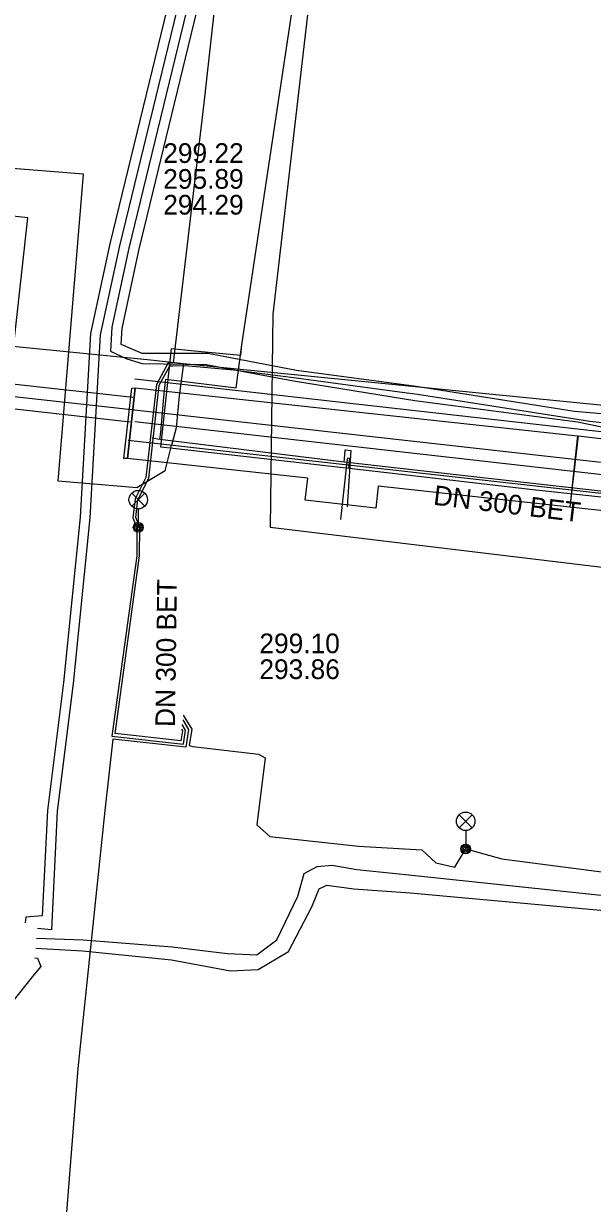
# Model space of a CAD drawing. Extents: x -595540 to -593988, y -1160850 to -1159202.
# Drawn here: x -594454.33 to -594431.2, y -1159839.14 to -1159791.17 of the extents above; entities that cross this region are included whole.
import ezdxf

# ---------------------------------------------------------------- set-up
doc = ezdxf.new("R2010")
doc.units = 0
for name, color, linetype in [('BVK-VODOVOD_trasa sítě', 7, 'Continuous'), ('BVK-VODOVOD_trasa zrušené sítě', 7, 'Continuous'), ('CETIN_kabel podzemní', 7, 'Continuous'), ('DESTOVA-NEPROVOZOVANA_popisy', 7, 'Continuous'), ('DESTOVA_trasa neprovozované sítě', 7, 'Continuous'), ('EON-NN_kabel', 7, 'Continuous'), ('TEPLARNY-HORKOVODY_trasa sítě', 7, 'Continuous'), ('TEPLARNY-HORKOVODY_trasa sítě obvodem', 7, 'Continuous'), ('TEPLARNY-TEPLOVODY_trasa sítě', 7, 'Continuous'), ('TSB_kabel VO', 7, 'Continuous'), ('TSB_kolektor', 7, 'Continuous'), ('TSB_lampy VO', 7, 'Continuous')]:
    doc.layers.add(name, color=color, linetype=linetype)

msp = doc.modelspace()

# ---------------------------------------------------------------- linework, layer by layer
at = {"layer": 'BVK-VODOVOD_trasa sítě'}
for points in [[(-594445.45, -1159804.23), (-594439.64, -1159765.596), (-594439.554, -1159765.051)], [(-594448.75, -1159808.4), (-594448.31, -1159804.38), (-594447.91, -1159804.42), (-594447.51, -1159804.46)], [(-594447.51, -1159804.46), (-594447.1, -1159804.5), (-594445.49, -1159804.65), (-594445.45, -1159804.23)], [(-594347.98, -1159819.29), (-594348.31, -1159819.27), (-594350.25, -1159819.13), (-594350.19, -1159819.38), (-594356.45, -1159818.71), (-594362.38, -1159818.05), (-594368.28, -1159817.4), (-594374.23, -1159816.74), (-594380.16, -1159816.09), (-594386.09, -1159815.42), (-594392.04, -1159814.77), (-594397.97, -1159814.11), (-594403.92, -1159813.45), (-594409.85, -1159812.78), (-594415.82, -1159812.13), (-594421.76, -1159811.47), (-594427.68, -1159810.77), (-594433.62, -1159810.13), (-594439.56, -1159809.44), (-594441.107, -1159809.255), (-594441.21, -1159809.241), (-594447.18, -1159808.57), (-594448.25, -1159808.45), (-594448.75, -1159808.4)], [(-594441.107, -1159809.255), (-594441.056, -1159808.85), (-594441.16, -1159808.835), (-594441.18, -1159808.99), (-594441.44, -1159811.33)]]:
    msp.add_lwpolyline(points, dxfattribs=at)
at = {"layer": 'BVK-VODOVOD_trasa zrušené sítě'}
for p, q in [((-594448.75, -1159807.789), (-594448.615, -1159806.215)), ((-594448.79, -1159808.08), (-594448.75, -1159807.79)), ((-594448.79, -1159808.08), (-594449.095, -1159808.033))]:
    msp.add_line(p, q, dxfattribs=at)
for points in [[(-594448.615, -1159806.215), (-594448.546, -1159805.623), (-594445.689, -1159805.985), (-594445.45, -1159804.23)], [(-594350.94, -1159819.16), (-594353.57, -1159818.92), (-594441.29, -1159809), (-594448.79, -1159808.08)], [(-594441.29, -1159809), (-594441.266, -1159808.705), (-594441.248, -1159808.5), (-594441.015, -1159808.528), (-594441.173, -1159810.813)]]:
    msp.add_lwpolyline(points, dxfattribs=at)
at = {"layer": 'CETIN_kabel podzemní'}
for points in [[(-594448.57, -1159809.36), (-594449.73, -1159810.04), (-594452.92, -1159809.78), (-594451.89, -1159797.3), (-594457.52, -1159796.85), (-594459.92, -1159796.8), (-594463.89, -1159796.21)], [(-594465.72, -1159803.2), (-594449.17, -1159804.84)], [(-594449.17, -1159804.84), (-594447.82, -1159804.99)], [(-594447.82, -1159804.99), (-594448, -1159806.31)], [(-594447.82, -1159804.99), (-594375, -1159812.22), (-594347.65, -1159815.2)], [(-594448, -1159806.31), (-594448.13, -1159807.61), (-594448.32, -1159808.32)], [(-594448.57, -1159809.36), (-594448.32, -1159808.32)]]:
    msp.add_lwpolyline(points, dxfattribs=at)
at = {"layer": 'DESTOVA-NEPROVOZOVANA_popisy'}
for p, q in [((-594448.65, -1159798.937), (-594448.65, -1159798.937)), ((-594444.74, -1159817.82), (-594444.74, -1159817.82))]:
    msp.add_line(p, q, dxfattribs=at)
at = {"layer": 'DESTOVA_trasa neprovozované sítě'}
for p, q in [((-594438.82, -1159756.39), (-594444.19, -1159802.99)), ((-594444.19, -1159802.99), (-594444.3, -1159811.65)), ((-594444.3, -1159811.65), (-594418.68, -1159814.73))]:
    msp.add_line(p, q, dxfattribs=at)
at = {"layer": 'EON-NN_kabel'}
for points in [[(-594448.251, -1159789.529), (-594450.824, -1159800.125), (-594451.611, -1159803.768), (-594452.03, -1159811.24), (-594452.706, -1159817.96), (-594453.36, -1159823.163), (-594453.572, -1159827.449), (-594454.239, -1159827.499), (-594454.259, -1159827.73)], [(-594447.859, -1159789.611), (-594450.434, -1159800.214), (-594451.213, -1159803.821), (-594451.632, -1159811.272), (-594452.308, -1159818.004), (-594452.962, -1159823.197), (-594453.199, -1159828.012), (-594453.768, -1159827.968)], [(-594447.467, -1159789.693), (-594450.044, -1159800.304), (-594450.738, -1159803.518), (-594450.794, -1159804.491), (-594450.124, -1159804.808), (-594449.505, -1159804.992), (-594446.9, -1159805.037), (-594443.357, -1159805.7), (-594438.421, -1159806.494), (-594431.798, -1159807.368), (-594430.284, -1159807.67)], [(-594447.075, -1159789.775), (-594449.654, -1159800.393), (-594450.34, -1159803.572), (-594450.378, -1159804.202), (-594449.518, -1159804.568), (-594446.842, -1159804.574), (-594443.224, -1159805.256), (-594438.369, -1159805.914), (-594431.928, -1159806.923), (-594430.204, -1159807.084)], [(-594453.803, -1159828.361), (-594451.906, -1159828.421), (-594448.282, -1159828.704), (-594446.034, -1159828.982), (-594444.839, -1159829.035), (-594444.037, -1159828.422), (-594443.176, -1159826.647), (-594442.925, -1159825.729), (-594442.385, -1159825.444), (-594441.782, -1159825.394), (-594440.777, -1159825.563), (-594438.666, -1159825.778), (-594426.231, -1159827.098)], [(-594453.837, -1159828.756), (-594451.939, -1159828.87), (-594448.313, -1159829.243), (-594445.91, -1159829.688), (-594444.788, -1159829.632), (-594443.556, -1159828.897), (-594442.601, -1159827.077), (-594442.315, -1159826.356), (-594441.998, -1159826.202), (-594440.901, -1159826.347), (-594438.61, -1159826.519), (-594426.389, -1159827.623), (-594412.996, -1159829.358), (-594408.583, -1159829.79), (-594407.353, -1159829.911), (-594404.728, -1159830.168), (-594395.146, -1159831.006), (-594394.672, -1159831.324), (-594394.748, -1159831.828), (-594395.097, -1159833.94), (-594396.046, -1159835.408), (-594397.062, -1159836.759), (-594398.584, -1159837.981)], [(-594453.873, -1159829.16), (-594453.761, -1159829.173), (-594453.633, -1159829.508), (-594453.908, -1159829.846), (-594454.82, -1159830.986), (-594455.522, -1159832.091), (-594455.662, -1159832.773), (-594456.038, -1159834.949), (-594456.454, -1159838.235), (-594457.019, -1159842.981)]]:
    msp.add_lwpolyline(points, dxfattribs=at)
at = {"layer": 'TEPLARNY-HORKOVODY_trasa sítě'}
msp.add_line((-594393.846, -1159813.186), (-594449.946, -1159806.875), dxfattribs=at)
msp.add_lwpolyline([(-594449.946, -1159806.875), (-594455.461, -1159806.263), (-594454.713, -1159799.506), (-594465.159, -1159798.348)], dxfattribs=at)
at = {"layer": 'TEPLARNY-HORKOVODY_trasa sítě obvodem'}
for p, q in [((-594394.949, -1159811.804), (-594449.808, -1159805.632)), ((-594392.744, -1159814.568), (-594450.083, -1159808.117))]:
    msp.add_line(p, q, dxfattribs=at)
for points in [[(-594449.891, -1159806.378), (-594454.909, -1159805.821), (-594454.161, -1159799.064), (-594465.104, -1159797.851)], [(-594450.001, -1159807.372), (-594456.013, -1159806.705), (-594455.265, -1159799.948), (-594465.214, -1159798.845)]]:
    msp.add_lwpolyline(points, dxfattribs=at)
at = {"layer": 'TEPLARNY-TEPLOVODY_trasa sítě'}
msp.add_lwpolyline([(-594348.361, -1159818.897), (-594353.551, -1159818.308), (-594389.488, -1159814.231), (-594389.105, -1159810.702), (-594393.97, -1159810.091), (-594394.377, -1159813.643), (-594423.124, -1159810.386), (-594449.799, -1159807.364)], dxfattribs=at)
at = {"layer": 'TSB_kabel VO'}
for points in [[(-594445.96, -1159785.01), (-594447, -1159794.41), (-594448.243, -1159804.97), (-594448.444, -1159804.958), (-594448.928, -1159805.842), (-594449.358, -1159809.623), (-594449.798, -1159810.492), (-594449.891, -1159811.268), (-594449.751, -1159811.611), (-594449.668, -1159811.653), (-594449.728, -1159811.711), (-594449.73, -1159812.806), (-594450.74, -1159820.143), (-594447.83, -1159820.462), (-594447.743, -1159819.903), (-594447.884, -1159819.674)], [(-594447.908, -1159819.863), (-594447.868, -1159819.928), (-594447.93, -1159820.33), (-594450.604, -1159820.038), (-594449.61, -1159812.814), (-594449.608, -1159811.642), (-594449.769, -1159811.252), (-594449.682, -1159810.528), (-594449.242, -1159809.657), (-594448.812, -1159805.878), (-594448.376, -1159805.082), (-594448.254, -1159805.09), (-594447.752, -1159805.075), (-594445.79, -1159805.25), (-594443.24, -1159805.58), (-594439.25, -1159806.11), (-594438.31, -1159806.24), (-594431.3, -1159807.33), (-594430.4, -1159807.43)], [(-594447.835, -1159819.295), (-594447.492, -1159819.852), (-594447.596, -1159820.522), (-594447.44, -1159820.57), (-594444.77, -1159820.87), (-594444.51, -1159821.02), (-594444.85, -1159823.75), (-594444.32, -1159824.22), (-594440.71, -1159824.61), (-594438.14, -1159824.76), (-594437.56, -1159825.29), (-594436.79, -1159825.47), (-594436.35, -1159824.73), (-594434.88, -1159825.13), (-594425, -1159826.42), (-594417.45, -1159827.04), (-594412.18, -1159827.64), (-594411.85, -1159827.4), (-594411.6, -1159827.37), (-594410.61, -1159827.47), (-594410.37, -1159827.66), (-594406.44, -1159828.23), (-594404.68, -1159828.76), (-594394.94, -1159829.97)], [(-594447.86, -1159819.484), (-594447.617, -1159819.877), (-594447.729, -1159820.594), (-594450.694, -1159820.269), (-594451.03, -1159823.17), (-594452.13, -1159833.65), (-594452.7, -1159841.06)]]:
    msp.add_lwpolyline(points, dxfattribs=at)
at = {"layer": 'TSB_kolektor'}
for points in [[(-594449.793, -1159805.986), (-594450.109, -1159808.848), (-594450.258, -1159808.85), (-594449.925, -1159805.989)], [(-594432.119, -1159810.836), (-594439.911, -1159809.973), (-594440.009, -1159810.867), (-594442.872, -1159810.552), (-594442.773, -1159809.657), (-594450.109, -1159808.848), (-594449.793, -1159805.986), (-594431.804, -1159807.934)]]:
    msp.add_lwpolyline(points, close=True, dxfattribs=at)
msp.add_lwpolyline([(-594350.892, -1159819.789), (-594432.095, -1159810.837), (-594431.87, -1159808.86), (-594431.763, -1159807.934), (-594427.804, -1159808.41), (-594427.684, -1159807.335), (-594424.901, -1159807.646), (-594425.021, -1159808.717), (-594418.56, -1159809.43), (-594418.44, -1159808.354), (-594415.657, -1159808.666), (-594415.777, -1159809.737), (-594397.431, -1159811.76)], dxfattribs=at)
at = {"layer": 'TSB_lampy VO'}
for p, q in [((-594449.933, -1159810.793), (-594449.403, -1159810.263)), ((-594449.933, -1159810.263), (-594449.403, -1159810.793)), ((-594449.933, -1159810.793), (-594449.403, -1159810.263)), ((-594449.933, -1159810.263), (-594449.403, -1159810.793)), ((-594449.668, -1159810.903), (-594449.668, -1159811.653)), ((-594449.668, -1159810.903), (-594449.668, -1159811.653)), ((-594436.615, -1159823.87), (-594436.085, -1159823.34)), ((-594436.615, -1159823.34), (-594436.085, -1159823.87)), ((-594436.615, -1159823.87), (-594436.085, -1159823.34)), ((-594436.615, -1159823.34), (-594436.085, -1159823.87)), ((-594436.35, -1159823.98), (-594436.35, -1159824.73)), ((-594436.35, -1159823.98), (-594436.35, -1159824.73))]:
    msp.add_line(p, q, dxfattribs=at)
for centre, radius in [((-594449.668, -1159810.528), 0.375), ((-594449.668, -1159810.528), 0.375), ((-594449.668, -1159811.653), 0.2), ((-594449.668, -1159811.653), 0.2), ((-594449.668, -1159811.653), 0.145), ((-594449.668, -1159811.653), 0.145), ((-594449.668, -1159811.653), 0.0876), ((-594449.668, -1159811.653), 0.0876), ((-594436.35, -1159823.605), 0.375), ((-594436.35, -1159823.605), 0.375), ((-594436.35, -1159824.73), 0.2), ((-594436.35, -1159824.73), 0.2), ((-594436.35, -1159824.73), 0.145), ((-594436.35, -1159824.73), 0.145), ((-594436.35, -1159824.73), 0.0876), ((-594436.35, -1159824.73), 0.0876)]:
    msp.add_circle(centre, radius, dxfattribs=at)

# ---------------------------------------------------------------- texts
at = {"layer": 'DESTOVA-NEPROVOZOVANA_popisy'}
for s, p in [('299.22', (-594448.65, -1159796.837)), ('295.89', (-594448.65, -1159797.887)), ('294.29', (-594448.65, -1159798.937)), ('299.10', (-594444.74, -1159816.77)), ('293.86', (-594444.74, -1159817.82))]:
    msp.add_text(s, height=0.8, dxfattribs=at).set_placement(p)
for rotation, p in [(353.1712, (-594437.692, -1159810.732)), (89.2668, (-594448.172, -1159819.774))]:
    msp.add_text('DN 300 BET', height=0.8, rotation=rotation, dxfattribs=at).set_placement(p)

doc.saveas('drawing.dxf')
